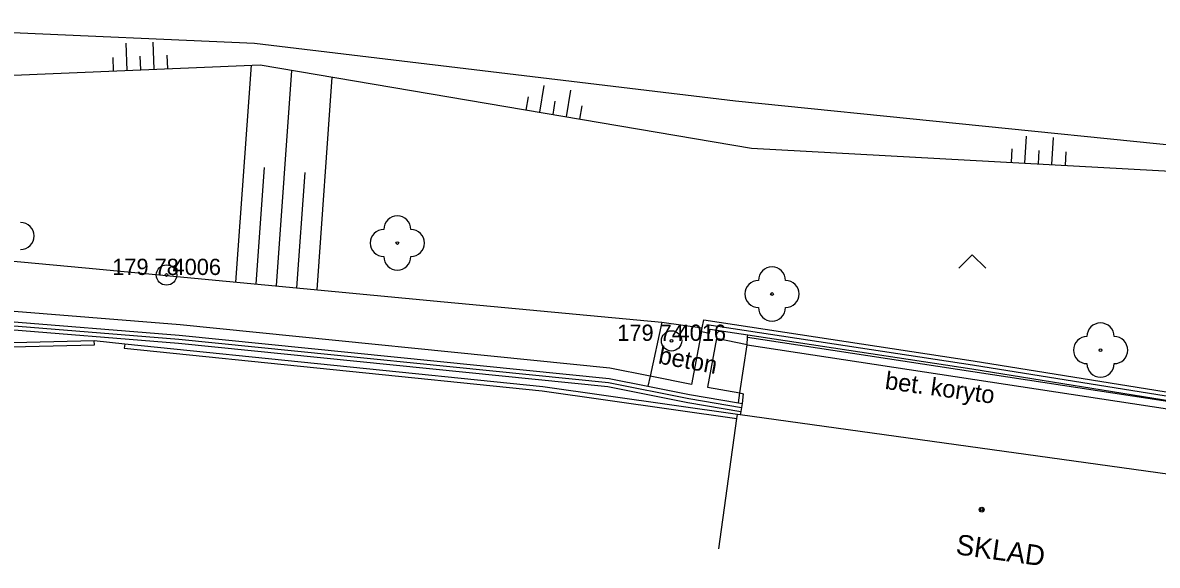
# Model space of a CAD drawing. Extents: x -538441 to -536770, y -1181008 to -1179809.
# Drawn here: x -538155.06 to -538113.24, y -1180566.1 to -1180546.08 of the extents above; entities that cross this region are included whole.
import ezdxf

# ---------------------------------------------------------------- set-up
doc = ezdxf.new("R2010")
doc.units = 0
for name, color, linetype in [('Vrstva 11', 7, 'Continuous'), ('Vrstva 14', 7, 'Continuous'), ('Vrstva 15', 7, 'Continuous'), ('Vrstva 21', 7, 'Continuous'), ('Vrstva 22', 7, 'Continuous'), ('Vrstva 23', 7, 'Continuous'), ('Vrstva 36', 7, 'Continuous'), ('Vrstva 39', 7, 'Continuous'), ('Vrstva 40', 7, 'Continuous'), ('Vrstva 41', 7, 'Continuous'), ('Vrstva 5', 7, 'Continuous'), ('Vrstva 7', 7, 'Continuous'), ('Vrstva 8', 7, 'Continuous'), ('Vrstva 9', 7, 'Continuous')]:
    doc.layers.add(name, color=color, linetype=linetype)

msp = doc.modelspace()

# ---------------------------------------------------------------- linework, layer by layer
at = {"layer": 'Vrstva 11'}
for p, q in [((-538152.74, -1180555.127), (-538139.529, -1180556.374)), ((-538139.529, -1180556.374), (-538131.505, -1180557.126)), ((-538149.256, -1180557.233), (-538156.775, -1180556.618)), ((-538133.416, -1180558.832), (-538149.256, -1180557.233)), ((-538131.505, -1180557.126), (-538130.016, -1180557.344)), ((-538128.339, -1180557.684), (-538111.836, -1180560.2)), ((-538128.354, -1180557.967), (-538111.879, -1180560.479))]:
    msp.add_line(p, q, dxfattribs=at)
for points in [[(-538161.308, -1180555.627), (-538156.856, -1180554.749), (-538152.74, -1180555.127)], [(-538131.505, -1180557.126), (-538131.937, -1180559.124), (-538132.015, -1180559.485)], [(-538130.041, -1180557.471), (-538130.413, -1180559.427), (-538131.937, -1180559.124), (-538133.416, -1180558.832)], [(-538128.354, -1180557.967), (-538129.481, -1180557.736), (-538129.822, -1180559.528)], [(-538128.673, -1180560.11), (-538128.621, -1180559.734), (-538128.354, -1180557.967), (-538128.339, -1180557.684), (-538128.327, -1180557.599)], [(-538129.822, -1180559.528), (-538128.621, -1180559.734), (-538128.503, -1180559.776), (-538128.544, -1180560.132)]]:
    msp.add_lwpolyline(points, dxfattribs=at)
at = {"layer": 'Vrstva 14'}
for p, q in [((-538146.52, -1180546.85), (-538164.14, -1180546.08)), ((-538128.79, -1180548.97), (-538146.52, -1180546.85)), ((-538156.59, -1180548.06), (-538146.31, -1180547.64)), ((-538146.31, -1180547.64), (-538128.19, -1180550.71)), ((-538109.23, -1180550.96), (-538128.79, -1180548.97)), ((-538128.19, -1180550.71), (-538109.08, -1180551.76))]:
    msp.add_line(p, q, dxfattribs=at)
at = {"layer": 'Vrstva 15'}
for p, q in [((-538151.211, -1180547.84), (-538151.251, -1180546.841)), ((-538150.211, -1180547.8), (-538150.252, -1180546.8)), ((-538151.71, -1180547.861), (-538151.731, -1180547.361)), ((-538150.711, -1180547.82), (-538150.731, -1180547.32)), ((-538149.712, -1180547.779), (-538149.732, -1180547.28)), ((-538147.198, -1180555.65), (-538146.625, -1180547.653)), ((-538145.705, -1180555.791), (-538145.135, -1180547.839)), ((-538144.211, -1180555.932), (-538143.649, -1180548.091)), ((-538136.004, -1180549.386), (-538135.837, -1180548.401)), ((-538135.018, -1180549.554), (-538134.851, -1180548.568)), ((-538136.497, -1180549.303), (-538136.413, -1180548.81)), ((-538135.511, -1180549.47), (-538135.427, -1180548.977)), ((-538134.525, -1180549.637), (-538134.442, -1180549.144)), ((-538118.119, -1180551.264), (-538118.064, -1180550.265)), ((-538117.121, -1180551.318), (-538117.066, -1180550.32)), ((-538118.618, -1180551.236), (-538118.591, -1180550.737)), ((-538117.62, -1180551.291), (-538117.593, -1180550.792)), ((-538116.622, -1180551.346), (-538116.594, -1180550.847)), ((-538146.451, -1180555.721), (-538146.144, -1180551.428)), ((-538144.958, -1180555.862), (-538144.653, -1180551.607))]:
    msp.add_line(p, q, dxfattribs=at)
at = {"layer": 'Vrstva 21'}
for centre, radius in [((-538149.759, -1180555.389), 0.375), ((-538149.759, -1180555.389), 0.05), ((-538131.143, -1180557.819), 0.375), ((-538131.143, -1180557.819), 0.05)]:
    msp.add_circle(centre, radius, dxfattribs=at)
at = {"layer": 'Vrstva 22'}
for centre in [(-538141.25, -1180554.21), (-538127.44, -1180556.09), (-538115.33, -1180558.16)]:
    msp.add_circle(centre, 0.05, dxfattribs=at)
for centre, start, end in [((-538141.25, -1180553.71), 0, 180), ((-538155.14, -1180553.95), 270, 90), ((-538141.75, -1180554.21), 90, 270), ((-538140.75, -1180554.21), 270, 90), ((-538141.25, -1180554.71), 180, 0), ((-538127.44, -1180555.59), 0, 180), ((-538127.94, -1180556.09), 90, 270), ((-538126.94, -1180556.09), 270, 90), ((-538127.44, -1180556.59), 180, 0), ((-538115.33, -1180557.66), 0, 180), ((-538115.83, -1180558.16), 90, 270), ((-538114.83, -1180558.16), 270, 90), ((-538115.33, -1180558.66), 180, 0)]:
    msp.add_arc(centre, 0.5, start, end, dxfattribs=at)
at = {"layer": 'Vrstva 36'}
msp.add_lwpolyline([(-538120.557, -1180555.139), (-538120.057, -1180554.639), (-538119.557, -1180555.139)], dxfattribs=at)
at = {"layer": 'Vrstva 39'}
for radius in [0.09, 0.0398]:
    msp.add_circle((-538119.709, -1180564.046), radius, dxfattribs=at)
at = {"layer": 'Vrstva 5'}
for p, q in [((-538129.396, -1180565.493), (-538128.731, -1180560.688)), ((-538128.731, -1180560.688), (-538128.71, -1180560.54))]:
    msp.add_line(p, q, dxfattribs=at)
for points in [[(-538128.611, -1180560.554), (-538128.71, -1180560.54)], [(-538108.35, -1180563.36), (-538128.611, -1180560.554)]]:
    msp.add_lwpolyline(points, dxfattribs=at)
at = {"layer": 'Vrstva 7'}
for p, q in [((-538156.678, -1180557.006), (-538149.29, -1180557.61)), ((-538156.64, -1180557.16), (-538149.304, -1180557.759)), ((-538156.601, -1180557.313), (-538149.317, -1180557.909)), ((-538129.956, -1180557.048), (-538120.029, -1180558.558)), ((-538129.718, -1180557.388), (-538128.327, -1180557.599)), ((-538149.304, -1180557.759), (-538133.467, -1180559.359)), ((-538149.29, -1180557.61), (-538133.445, -1180559.21)), ((-538128.327, -1180557.599), (-538120.075, -1180558.854)), ((-538157.351, -1180558.089), (-538152.416, -1180557.97)), ((-538151.315, -1180558.089), (-538135.908, -1180559.659)), ((-538149.317, -1180557.909), (-538133.489, -1180559.507)), ((-538120.029, -1180558.558), (-538112.102, -1180559.829)), ((-538120.075, -1180558.854), (-538112.149, -1180560.125)), ((-538135.908, -1180559.659), (-538128.731, -1180560.688)), ((-538128.71, -1180560.54), (-538135.89, -1180559.51)), ((-538128.544, -1180560.132), (-538128.569, -1180560.28))]:
    msp.add_line(p, q, dxfattribs=at)
for points in [[(-538130.041, -1180557.471), (-538130.016, -1180557.344), (-538129.956, -1180557.048)], [(-538130.041, -1180557.471), (-538129.747, -1180557.53), (-538129.718, -1180557.388)], [(-538152.416, -1180557.97), (-538152.42, -1180557.82), (-538157.4, -1180557.94)], [(-538151.3, -1180557.94), (-538151.315, -1180558.089)], [(-538135.89, -1180559.51), (-538151.3, -1180557.94)], [(-538133.467, -1180559.359), (-538130.511, -1180559.947), (-538128.569, -1180560.28), (-538128.592, -1180560.429), (-538128.611, -1180560.554)], [(-538133.445, -1180559.21), (-538132.015, -1180559.485), (-538130.484, -1180559.799), (-538128.673, -1180560.11), (-538128.544, -1180560.132)], [(-538133.489, -1180559.507), (-538130.539, -1180560.094), (-538128.592, -1180560.429)]]:
    msp.add_lwpolyline(points, dxfattribs=at)
at = {"layer": 'Vrstva 8'}
msp.add_line((-538151.3, -1180557.94), (-538152.42, -1180557.82), dxfattribs=at)
at = {"layer": 'Vrstva 9'}
for p, q in [((-538129.837, -1180557.218), (-538120.052, -1180558.706)), ((-538120.052, -1180558.706), (-538112.126, -1180559.977))]:
    msp.add_line(p, q, dxfattribs=at)

# ---------------------------------------------------------------- texts
at = {"layer": 'Vrstva 22'}
for s, p in [('179 78 ', (-538151.759, -1180555.389)), ('179 74 ', (-538133.143, -1180557.819))]:
    msp.add_text(s, height=0.6, dxfattribs=at).set_placement(p)
at = {"layer": 'Vrstva 23'}
for s, p in [(' 4006', (-538149.759, -1180555.389)), (' 4016', (-538131.143, -1180557.819))]:
    msp.add_text(s, height=0.6, dxfattribs=at).set_placement(p)
at = {"layer": 'Vrstva 40'}
for s, rotation, p in [('beton', 349.4073, (-538131.661, -1180558.645)), ('bet. koryto', 352.1861, (-538123.301, -1180559.589))]:
    msp.add_text(s, height=0.65, rotation=rotation, dxfattribs=at).set_placement(p)
at = {"layer": 'Vrstva 41'}
msp.add_text('SKLAD', height=0.75, rotation=352.1143, dxfattribs=at).set_placement((-538120.693, -1180565.688))

doc.saveas('drawing.dxf')
